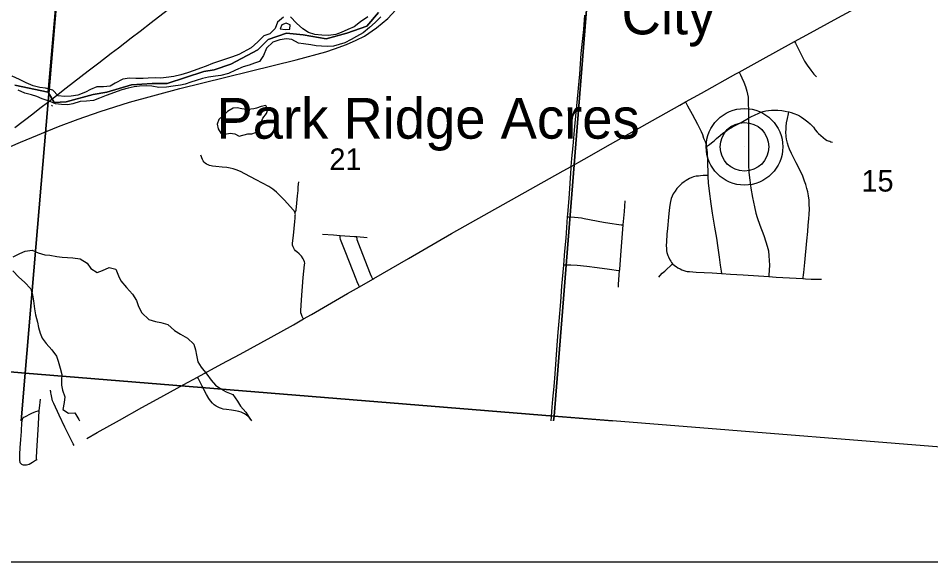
# Model space of a CAD drawing. Extents: x 0 to 34, y 0 to 22.
# Drawn here: x 4.764 to 6.536, y 17.5 to 18.555 of the extents above; entities that cross this region are included whole.
import ezdxf

# ---------------------------------------------------------------- set-up
doc = ezdxf.new("R2010")
doc.units = 0
for name, color, linetype in [('GM_X_Corporation', 7, 'Continuous'), ('GM_X_County_Road', 7, 'Continuous'), ('GM_X_Major_River', 7, 'Continuous'), ('GM_X_Minor_Lake', 7, 'Continuous'), ('GM_X_Minor_River', 7, 'Continuous'), ('GM_X_Rail_Line', 7, 'Continuous'), ('GM_X_Section_Text', 7, 'Continuous'), ('GM_X_Township_Road', 7, 'Continuous'), ('GM_X_Unincorporated', 7, 'Continuous'), ('GM_X_Unincorporated_Location', 7, 'Continuous'), ('GM_X_Unincorporated_Text', 7, 'Continuous'), ('SH_Data', 7, 'Continuous')]:
    doc.layers.add(name, color=color, linetype=linetype)

msp = doc.modelspace()

# ---------------------------------------------------------------- linework, layer by layer
at = {"layer": 'GM_X_Corporation'}
for points in [[(4.7576, 18.4253), (4.8223, 18.4116), (4.8466, 18.6834), (4.8602, 18.8546), (4.8617, 18.8738), (4.9155, 19.5171), (4.9484, 19.9107), (4.9726, 20.1739), (4.9724, 20.1772), (4.9726, 20.1866), (4.9735, 20.199), (4.9774, 20.2422), (4.985, 20.3319), (4.9888, 20.3752), (4.9933, 20.4247)], [(4.8466, 18.6834), (4.8223, 18.4116), (4.8343, 18.3918), (4.8574, 18.3933), (4.9099, 18.4073), (4.9362, 18.4119), (4.984, 18.4258), (5.0242, 18.4289), (5.0535, 18.4289), (5.1245, 18.452), (5.1446, 18.4551), (5.177, 18.4659), (5.2295, 18.4937), (5.2496, 18.5138), (5.2851, 18.5262), (5.3175, 18.5231), (5.3623, 18.5153), (5.4024, 18.5262), (5.441, 18.5401), (5.4642, 18.5663)], [(5.4642, 18.5663), (5.441, 18.5401), (5.4024, 18.5262), (5.3623, 18.5153), (5.3175, 18.5231), (5.2851, 18.5262), (5.2496, 18.5138), (5.2295, 18.4937), (5.177, 18.4659), (5.1446, 18.4551), (5.1245, 18.452), (5.0535, 18.4289), (5.0242, 18.4289), (4.984, 18.4258), (4.9362, 18.4119), (4.9099, 18.4073), (4.8574, 18.3933), (4.8343, 18.3918), (4.8223, 18.4116), (4.7576, 18.4253)], [(3.798, 17.7739), (3.8182, 17.9517), (4.778, 17.866), (4.7698, 17.7739)], [(4.7698, 17.7739), (4.778, 17.866), (5.8048, 17.783), (5.8038, 17.7739)], [(5.8038, 17.7739), (5.8048, 17.783), (5.9187, 17.7739)]]:
    msp.add_lwpolyline(points, dxfattribs=at)
for points in [[(3.9103, 18.9545), (4.8633, 18.8758), (4.778, 17.866), (3.8182, 17.9517)], [(4.8633, 18.8758), (5.8857, 18.8), (5.8048, 17.783), (4.778, 17.866)], [(5.8857, 18.8), (6.9001, 18.7194), (6.8066, 17.7025), (5.8048, 17.783)]]:
    msp.add_lwpolyline(points, close=True, dxfattribs=at)
at = {"layer": 'GM_X_County_Road'}
msp.add_line((5.4268, 18.034), (5.4527, 18.0489), dxfattribs=at)
for points in [[(6.2717, 18.5103), (6.3025, 18.5272), (6.3488, 18.5524), (6.3883, 18.5739), (6.4201, 18.591), (6.4474, 18.6058), (6.4777, 18.6217), (6.4917, 18.6285), (6.5117, 18.6372), (6.5348, 18.6466), (6.5755, 18.6618), (6.5836, 18.6647)], [(6.164, 18.4507), (6.2047, 18.4735), (6.2717, 18.5103)], [(6.0602, 18.3928), (6.0908, 18.41), (6.1577, 18.4472), (6.164, 18.4507)], [(5.838, 18.2677), (5.8632, 18.2817), (5.9145, 18.3109), (5.9958, 18.3565), (6.0493, 18.3867), (6.0602, 18.3928)], [(5.4527, 18.0489), (5.455, 18.0502), (5.5222, 18.0891), (5.6058, 18.1371), (5.706, 18.1935), (5.8224, 18.2591), (5.838, 18.2677)], [(5.3182, 17.9714), (5.3339, 17.9803), (5.4038, 18.0208), (5.4268, 18.034)], [(5.1124, 17.8585), (5.1598, 17.8841), (5.1954, 17.9032), (5.2554, 17.936), (5.2988, 17.9603), (5.3182, 17.9714)], [(4.8977, 17.7396), (4.9175, 17.7508), (4.9609, 17.7751), (5.0043, 17.7994), (5.0342, 17.8159), (5.086, 17.8443), (5.1124, 17.8585)]]:
    msp.add_lwpolyline(points, dxfattribs=at)
at = {"layer": 'GM_X_Major_River'}
for points in [[(5.2794, 18.5575), (5.268, 18.5477), (5.2631, 18.5356), (5.253, 18.5248), (5.2411, 18.5213), (5.2294, 18.5094), (5.2166, 18.4982), (5.1924, 18.4851), (5.1801, 18.4804), (5.1648, 18.4754), (5.1514, 18.4704), (5.1418, 18.4672), (5.1295, 18.4625), (5.1184, 18.4582), (5.1057, 18.4539), (5.0931, 18.4496), (5.0801, 18.4453), (5.0663, 18.4422), (5.0514, 18.4402), (5.0415, 18.4393), (5.0305, 18.4395), (5.0168, 18.4391), (5.0069, 18.4385), (4.9928, 18.4385), (4.9803, 18.4387), (4.9673, 18.4371), (4.9527, 18.4295)], [(5.4686, 18.5581), (5.4577, 18.5473), (5.4461, 18.5377), (5.4341, 18.5269), (5.421, 18.52), (5.411, 18.5138), (5.3987, 18.5079), (5.3875, 18.5044), (5.3764, 18.5012), (5.365, 18.5007), (5.3529, 18.501), (5.3426, 18.5019), (5.3328, 18.5037), (5.3184, 18.5055), (5.3085, 18.5072), (5.2953, 18.514), (5.2851, 18.5154), (5.2721, 18.5134), (5.2587, 18.5091), (5.2463, 18.4972), (5.2406, 18.4829), (5.2328, 18.4716), (5.2232, 18.468), (5.2128, 18.4645), (5.201, 18.4613), (5.1864, 18.4544), (5.1725, 18.4482), (5.158, 18.444), (5.1473, 18.4431), (5.134, 18.4407), (5.1221, 18.4383), (5.1099, 18.4344), (5.0995, 18.4312), (5.0888, 18.4272), (5.0792, 18.4252), (5.0651, 18.4236)], [(5.4435, 18.5583), (5.4292, 18.5483), (5.4168, 18.5387), (5.4046, 18.5337), (5.3911, 18.5279), (5.3811, 18.5239), (5.367, 18.5216), (5.3541, 18.5222), (5.3404, 18.5237), (5.328, 18.5277), (5.3167, 18.5348), (5.3047, 18.5458), (5.2927, 18.558)], [(5.2891, 18.5436), (5.2843, 18.5455), (5.2763, 18.5426), (5.2732, 18.5346)], [(5.2732, 18.5346), (5.2827, 18.5337), (5.2914, 18.5344), (5.2923, 18.5424), (5.2891, 18.5436)], [(4.9527, 18.4295), (4.943, 18.4236), (4.9297, 18.422), (4.9171, 18.4219), (4.9045, 18.4172), (4.8949, 18.4117), (4.8803, 18.4063), (4.8669, 18.404), (4.8544, 18.4035), (4.8418, 18.4049), (4.8314, 18.4158), (4.8171, 18.4195), (4.8064, 18.4209), (4.7936, 18.4238), (4.78, 18.4302), (4.7669, 18.4366), (4.7526, 18.4426)], [(5.0651, 18.4236), (5.0521, 18.4216), (5.0373, 18.4211), (5.0237, 18.4237), (5.0126, 18.424), (4.9997, 18.4235), (4.9894, 18.4222), (4.9776, 18.4198), (4.9657, 18.4162), (4.935, 18.4055), (4.9224, 18.4001), (4.9105, 18.3954), (4.8971, 18.3945), (4.8846, 18.3937), (4.8704, 18.3894), (4.8608, 18.387), (4.8483, 18.3876), (4.8369, 18.3894), (4.8241, 18.3942), (4.8109, 18.3987), (4.8007, 18.4031), (4.7902, 18.4068), (4.7769, 18.4101), (4.7641, 18.4157)]]:
    msp.add_lwpolyline(points, dxfattribs=at)
at = {"layer": 'GM_X_Minor_Lake'}
for points in [[(5.1736, 18.3759), (5.1705, 18.3741), (5.1625, 18.3666), (5.154, 18.3587), (5.1509, 18.35), (5.1523, 18.3409), (5.1575, 18.3325), (5.1658, 18.3305), (5.1761, 18.3319), (5.1848, 18.3306), (5.1935, 18.3263), (5.2103, 18.3307), (5.2179, 18.331), (5.2248, 18.3334)], [(5.2248, 18.3334), (5.2274, 18.3343), (5.2325, 18.343), (5.2352, 18.3517), (5.2391, 18.3615), (5.2461, 18.3705), (5.2492, 18.3781), (5.2448, 18.3861), (5.236, 18.3843), (5.2272, 18.381), (5.2215, 18.3796), (5.2158, 18.3785), (5.2078, 18.3782), (5.1987, 18.3794), (5.1896, 18.3814), (5.182, 18.3808), (5.1736, 18.3759)]]:
    msp.add_lwpolyline(points, dxfattribs=at)
at = {"layer": 'GM_X_Minor_River'}
for points in [[(4.829, 18.3867), (4.8308, 18.3846)], [(4.7545, 18.0919), (4.7672, 18.0986), (4.7779, 18.103), (4.7916, 18.1048), (4.8033, 18.0997), (4.8161, 18.0958), (4.8256, 18.0953), (4.8396, 18.0924), (4.8495, 18.0912), (4.8601, 18.0907), (4.8704, 18.0902), (4.8844, 18.0885), (4.8984, 18.0796), (4.9051, 18.0693), (4.9175, 18.0619), (4.9282, 18.0656), (4.9408, 18.0715), (4.9541, 18.0683), (4.9592, 18.0553), (4.9633, 18.0454), (4.9745, 18.0328), (4.9865, 18.0197), (4.9943, 18.0071), (4.998, 17.9957), (5.0043, 17.9831), (5.0178, 17.9704), (5.0307, 17.9664), (5.0413, 17.9644), (5.0545, 17.9608), (5.0677, 17.9493), (5.0797, 17.9419), (5.0929, 17.9342), (5.105, 17.9223), (5.1086, 17.9112), (5.1104, 17.9009), (5.1133, 17.888), (5.1196, 17.8781), (5.1305, 17.8643), (5.139, 17.8524), (5.1473, 17.8428), (5.1578, 17.8355), (5.168, 17.8297), (5.1812, 17.8249), (5.1902, 17.8119), (5.1958, 17.802), (5.2063, 17.7905), (5.213, 17.7798), (5.2176, 17.7739)], [(4.7538, 18.065), (4.7655, 18.0523), (4.7764, 18.0431), (4.7891, 18.03), (4.792, 18.0186), (4.7941, 18.0064), (4.7962, 17.9912), (4.798, 17.9794), (4.8016, 17.9653), (4.8038, 17.9547), (4.807, 17.944), (4.8107, 17.9341), (4.8186, 17.9241), (4.8298, 17.9118), (4.8388, 17.8992), (4.8421, 17.8893), (4.8457, 17.8756), (4.849, 17.8634), (4.8485, 17.8535), (4.8483, 17.8429), (4.8501, 17.833), (4.8545, 17.82), (4.8532, 17.809), (4.8508, 17.7954), (4.8617, 17.7884), (4.8743, 17.7894), (4.8821, 17.7761), (4.8836, 17.7739)]]:
    msp.add_lwpolyline(points, dxfattribs=at)
at = {"layer": 'GM_X_Rail_Line'}
for points in [[(4.758, 18.3431), (4.7927, 18.3699), (4.8065, 18.3806), (4.8237, 18.3939), (4.8421, 18.408), (4.8577, 18.4202), (4.9004, 18.4531), (4.9209, 18.4689), (4.9449, 18.4874), (4.959, 18.4982), (4.9833, 18.5171), (5.0008, 18.5304), (5.0227, 18.5473), (5.2114, 18.6931)], [(4.7492, 18.3066), (4.7688, 18.3149), (4.8428, 18.3449), (4.8806, 18.3597), (4.9232, 18.3745), (4.9806, 18.3926), (5.0784, 18.4187), (5.3037, 18.4748), (5.3619, 18.4902), (5.3786, 18.4958), (5.402, 18.5045), (5.4204, 18.5127), (5.4366, 18.5208), (5.46, 18.537), (5.4817, 18.5549), (5.5138, 18.5892)]]:
    msp.add_lwpolyline(points, dxfattribs=at)
at = {"layer": 'GM_X_Township_Road'}
msp.add_line((5.4216, 18.1313), (5.4421, 18.1295), dxfattribs=at)
for points in [[(5.838, 18.2677), (5.8394, 18.2831), (5.8417, 18.3078), (5.8454, 18.3449), (5.8493, 18.385), (5.8547, 18.4469), (5.8577, 18.4868), (5.8624, 18.5335), (5.8648, 18.5614)], [(6.2717, 18.5103), (6.2735, 18.5068), (6.2785, 18.4965), (6.284, 18.4861), (6.2914, 18.4723), (6.2964, 18.4644), (6.3035, 18.4543), (6.3093, 18.447), (6.3142, 18.4418)], [(6.164, 18.4507), (6.1666, 18.4454), (6.1694, 18.4399), (6.1733, 18.4314), (6.1766, 18.4227), (6.1793, 18.4139), (6.1806, 18.408), (6.1814, 18.4019), (6.1818, 18.3957), (6.1824, 18.3708), (6.1826, 18.3613)], [(6.0602, 18.3928), (6.0641, 18.3856), (6.0728, 18.3691), (6.0831, 18.35), (6.0874, 18.3416), (6.0902, 18.3355), (6.0928, 18.3293), (6.0953, 18.3227), (6.0979, 18.3161), (6.0992, 18.312), (6.1002, 18.3079), (6.1005, 18.3061)], [(6.1826, 18.3613), (6.1868, 18.3637), (6.195, 18.3679), (6.2012, 18.3707), (6.2064, 18.3727), (6.2106, 18.3741), (6.216, 18.3754), (6.2213, 18.3761), (6.2268, 18.3766), (6.2324, 18.3769), (6.2395, 18.3768), (6.2473, 18.3763), (6.2538, 18.3751), (6.2596, 18.3739), (6.261, 18.3735)], [(6.1005, 18.3061), (6.1025, 18.3074), (6.1064, 18.3099), (6.1107, 18.3132), (6.1131, 18.3154), (6.1154, 18.3173), (6.1204, 18.3217), (6.1274, 18.3279), (6.1325, 18.332), (6.1375, 18.3357), (6.1438, 18.34), (6.1516, 18.3445), (6.1679, 18.3532), (6.1826, 18.3613)], [(6.1826, 18.3613), (6.1824, 18.3026), (6.1823, 18.2901), (6.1826, 18.2715), (6.1833, 18.2561), (6.1849, 18.2409), (6.1869, 18.2257), (6.19, 18.2074), (6.1937, 18.1892), (6.1966, 18.1771), (6.1992, 18.1682), (6.2042, 18.1535), (6.2121, 18.1332), (6.2163, 18.1215), (6.2189, 18.1126), (6.2209, 18.1035), (6.2221, 18.0943), (6.2228, 18.085), (6.223, 18.0757), (6.2225, 18.0664), (6.2219, 18.0565), (6.2218, 18.0538)], [(6.2878, 18.0497), (6.2883, 18.0522), (6.2893, 18.0572), (6.29, 18.0619), (6.2917, 18.0813), (6.2956, 18.1233), (6.2973, 18.1414), (6.2985, 18.1536), (6.2998, 18.1657), (6.3002, 18.175), (6.3005, 18.1846), (6.3003, 18.1945), (6.2999, 18.2018), (6.2991, 18.2104), (6.2975, 18.2186), (6.2958, 18.2246), (6.2935, 18.2327), (6.2913, 18.2393), (6.2898, 18.2431), (6.2876, 18.2488), (6.2833, 18.2584), (6.275, 18.2744), (6.2659, 18.2928), (6.2621, 18.3013), (6.2599, 18.3065), (6.2578, 18.3131), (6.2561, 18.3203), (6.2554, 18.3256), (6.255, 18.3347), (6.2552, 18.3395), (6.2555, 18.3454), (6.2564, 18.3522), (6.258, 18.361), (6.26, 18.3695), (6.261, 18.3735)], [(6.261, 18.3735), (6.2652, 18.3723), (6.2707, 18.3706), (6.2773, 18.3677), (6.2811, 18.3657), (6.2852, 18.3632), (6.2896, 18.3603), (6.2974, 18.3543), (6.3022, 18.3503), (6.3065, 18.346), (6.3085, 18.3437), (6.3121, 18.3387), (6.316, 18.3339), (6.3182, 18.3317), (6.3227, 18.3275), (6.3274, 18.3236), (6.3321, 18.3202), (6.3354, 18.3182), (6.3373, 18.3173), (6.34, 18.3164), (6.3425, 18.3156), (6.3453, 18.3149)], [(6.1005, 18.3061), (6.101, 18.3034), (6.1014, 18.2998), (6.1019, 18.2945), (6.1027, 18.279), (6.1033, 18.2503)], [(5.3015, 18.178), (5.3006, 18.18), (5.2999, 18.1812), (5.298, 18.1836), (5.2811, 18.2024), (5.2726, 18.2114), (5.2658, 18.2177), (5.2585, 18.2234), (5.2507, 18.2285), (5.2263, 18.2419), (5.2044, 18.2534), (5.196, 18.2575), (5.1875, 18.2611), (5.1816, 18.2631), (5.1756, 18.2645), (5.1695, 18.2655), (5.1602, 18.2664), (5.1479, 18.2672), (5.1417, 18.2679), (5.1387, 18.2686), (5.1358, 18.2695), (5.1329, 18.2706), (5.1301, 18.272), (5.1275, 18.2737), (5.1253, 18.2759), (5.1235, 18.2784), (5.1221, 18.2811), (5.1189, 18.2898)], [(5.8312, 18.17), (5.8316, 18.1747), (5.834, 18.2056), (5.8377, 18.2645), (5.838, 18.2677)], [(5.3015, 18.178), (5.3021, 18.1785), (5.3029, 18.1795), (5.3034, 18.181), (5.3038, 18.1829), (5.3055, 18.1965), (5.3066, 18.2104), (5.3076, 18.2211), (5.3081, 18.2274), (5.3086, 18.233), (5.3091, 18.2375)], [(6.1033, 18.2503), (6.1004, 18.2501), (6.0942, 18.2497), (6.0892, 18.2494), (6.085, 18.249), (6.081, 18.2484), (6.0758, 18.2472), (6.0723, 18.2459), (6.068, 18.2441), (6.0646, 18.2423), (6.0615, 18.2404), (6.0573, 18.2376), (6.0531, 18.2344), (6.0498, 18.2314), (6.0476, 18.2293), (6.0435, 18.2246), (6.0397, 18.2197), (6.038, 18.2171), (6.0364, 18.2144), (6.0342, 18.2098), (6.0324, 18.2053), (6.0306, 18.1992), (6.0293, 18.1927), (6.028, 18.1824), (6.0269, 18.1691), (6.0249, 18.1474), (6.0239, 18.1362), (6.0229, 18.1211), (6.0227, 18.114), (6.0229, 18.1085), (6.0234, 18.104), (6.0241, 18.1003), (6.0257, 18.0947), (6.0269, 18.0918), (6.0297, 18.0862), (6.0313, 18.0836), (6.0331, 18.081), (6.0349, 18.0787)], [(6.1033, 18.2503), (6.1034, 18.248), (6.1041, 18.2356), (6.1057, 18.2196), (6.109, 18.1951), (6.112, 18.1771), (6.1165, 18.1495), (6.12, 18.1281), (6.1228, 18.1097), (6.1256, 18.0912), (6.1276, 18.0759), (6.1291, 18.0644), (6.1297, 18.0597)], [(5.939, 18.1539), (5.9413, 18.1798), (5.9429, 18.2006)], [(5.3182, 17.9714), (5.3178, 17.9721), (5.3159, 17.9762), (5.3143, 17.9798), (5.3133, 17.9835), (5.3129, 17.9875), (5.3144, 18.0087), (5.3179, 18.0518), (5.3205, 18.0765), (5.3206, 18.0796), (5.3201, 18.0826), (5.3191, 18.0855), (5.3176, 18.0882), (5.3141, 18.0933), (5.3121, 18.0957), (5.3098, 18.0978), (5.3051, 18.1018), (5.3029, 18.1039), (5.301, 18.1064), (5.2993, 18.109), (5.298, 18.1118), (5.2972, 18.1148), (5.2969, 18.1178), (5.2974, 18.124), (5.2986, 18.1332), (5.3013, 18.1609), (5.302, 18.1671), (5.3024, 18.1722), (5.3025, 18.1743), (5.3024, 18.1757), (5.3021, 18.1768), (5.3015, 18.178)], [(5.8237, 18.0766), (5.826, 18.1034), (5.828, 18.1282), (5.8312, 18.17)], [(5.8312, 18.17), (5.8336, 18.1698), (5.8442, 18.169), (5.8513, 18.1684), (5.8581, 18.1676), (5.8635, 18.1667), (5.9005, 18.1591), (5.9129, 18.1572), (5.9303, 18.155), (5.9348, 18.1545), (5.939, 18.1539)], [(5.9321, 18.0654), (5.9323, 18.0673), (5.9347, 18.0954), (5.9364, 18.1204), (5.9382, 18.1455), (5.939, 18.1539)], [(5.355, 18.1364), (5.3762, 18.1346), (5.3893, 18.1337)], [(5.4268, 18.034), (5.4257, 18.0363), (5.4222, 18.0434), (5.4204, 18.0487), (5.4004, 18.0996), (5.3913, 18.1227), (5.3902, 18.1256), (5.3895, 18.1293), (5.3894, 18.1326), (5.3893, 18.1337)], [(5.3893, 18.1337), (5.417, 18.1317), (5.4216, 18.1313)], [(5.4527, 18.0489), (5.4511, 18.0523), (5.4481, 18.0586), (5.4423, 18.0735), (5.426, 18.1165), (5.4227, 18.1251), (5.4223, 18.1271), (5.4218, 18.13), (5.4216, 18.1313)], [(5.7989, 17.7739), (5.8014, 17.8001), (5.8027, 17.8156), (5.8049, 17.8403), (5.8069, 17.8651), (5.8109, 17.9208), (5.8129, 17.9456), (5.8147, 17.9673), (5.8177, 18.0044), (5.8201, 18.0354), (5.8237, 18.0756), (5.8237, 18.0766)], [(5.8237, 18.0766), (5.8266, 18.0765), (5.8372, 18.0764), (5.8496, 18.0757), (5.8687, 18.0741), (5.8887, 18.0715), (5.9126, 18.068), (5.9299, 18.0657), (5.9321, 18.0654)], [(6.0083, 18.0527), (6.0107, 18.0556), (6.0149, 18.0601), (6.0196, 18.0645), (6.0349, 18.0787)], [(6.0349, 18.0787), (6.0387, 18.0755), (6.0418, 18.0731), (6.045, 18.071), (6.0494, 18.0685), (6.0529, 18.0668), (6.0569, 18.0653), (6.0609, 18.0643), (6.0635, 18.0638), (6.0676, 18.0635), (6.0808, 18.0626), (6.1119, 18.0609), (6.1297, 18.0597)], [(5.9298, 18.0329), (5.9302, 18.0392), (5.9321, 18.0654)], [(6.1297, 18.0597), (6.1474, 18.0585), (6.1722, 18.0569), (6.2218, 18.0538)], [(6.2218, 18.0538), (6.2358, 18.0529), (6.2878, 18.0497)], [(6.2878, 18.0497), (6.2928, 18.0494), (6.3038, 18.049), (6.3159, 18.0486), (6.3243, 18.0486)], [(5.2178, 17.7739), (5.2173, 17.7746), (5.2155, 17.7768), (5.2132, 17.7793), (5.2109, 17.7819), (5.2075, 17.7848), (5.2037, 17.7871), (5.201, 17.7887), (5.1974, 17.7902), (5.1924, 17.7919), (5.1864, 17.7931), (5.1783, 17.7943), (5.1685, 17.7954), (5.1624, 17.7965), (5.1588, 17.7974), (5.1553, 17.7988), (5.1523, 17.8002), (5.1486, 17.8023), (5.145, 17.805), (5.1417, 17.808), (5.1378, 17.8122), (5.1344, 17.8173), (5.13, 17.8246), (5.1214, 17.8409), (5.1136, 17.8563), (5.1124, 17.8585)], [(4.8728, 17.7256), (4.8712, 17.7288), (4.8654, 17.7405), (4.855, 17.7616), (4.8437, 17.7847), (4.8333, 17.8071), (4.8311, 17.8125), (4.8293, 17.8191), (4.8287, 17.8222), (4.8281, 17.8252), (4.8277, 17.8278), (4.8274, 17.8301), (4.8272, 17.832), (4.8271, 17.8332)], [(4.805, 17.7938), (4.8061, 17.8036), (4.8068, 17.8096), (4.8074, 17.8157)], [(4.8005, 17.6979), (4.7981, 17.6965), (4.7921, 17.6928), (4.7856, 17.6889), (4.783, 17.6879), (4.7806, 17.6874), (4.7778, 17.6874), (4.7746, 17.6878), (4.7726, 17.6883), (4.771, 17.6891), (4.7693, 17.6906), (4.7684, 17.6919), (4.7678, 17.6934), (4.7673, 17.6965), (4.7672, 17.6996), (4.7675, 17.709), (4.7683, 17.7215), (4.7693, 17.7371), (4.7704, 17.7527), (4.7716, 17.7708), (4.7719, 17.7733), (4.7728, 17.777), (4.7742, 17.7792), (4.7755, 17.7806), (4.7771, 17.7815), (4.781, 17.7836), (4.7853, 17.7859), (4.7905, 17.7884), (4.795, 17.7904), (4.7987, 17.7919), (4.8031, 17.7933), (4.805, 17.7938)], [(4.8005, 17.6979), (4.8001, 17.6996), (4.7999, 17.7026), (4.8004, 17.7147), (4.8035, 17.7669), (4.805, 17.7938)]]:
    msp.add_lwpolyline(points, dxfattribs=at)
at = {"layer": 'GM_X_Unincorporated'}
for radius in [0.0744, 0.0472]:
    msp.add_circle((6.1746, 18.3057), radius, dxfattribs=at)
at = {"layer": 'GM_X_Unincorporated_Location'}
msp.add_line((6.1746, 18.3057), (6.1746, 18.3057), dxfattribs=at)
at = {"layer": 'SH_Data'}
msp.add_line((2, 17.5), (9, 17.5), dxfattribs=at)

# ---------------------------------------------------------------- texts
at = {"layer": 'GM_X_Section_Text'}
for s, p in [('21', (5.3685, 18.2607)), ('15', (6.4018, 18.2188))]:
    msp.add_text(s, height=0.04186, rotation=0, dxfattribs=at).set_placement(p)
at = {"layer": 'GM_X_Unincorporated_Text'}
for s, height, p in [('City', 0.07898, (5.936, 18.524)), ('Park Ridge Acres', 0.078977, (5.1493, 18.3215))]:
    msp.add_text(s, height=height, rotation=0, dxfattribs=at).set_placement(p)

doc.saveas('drawing.dxf')
